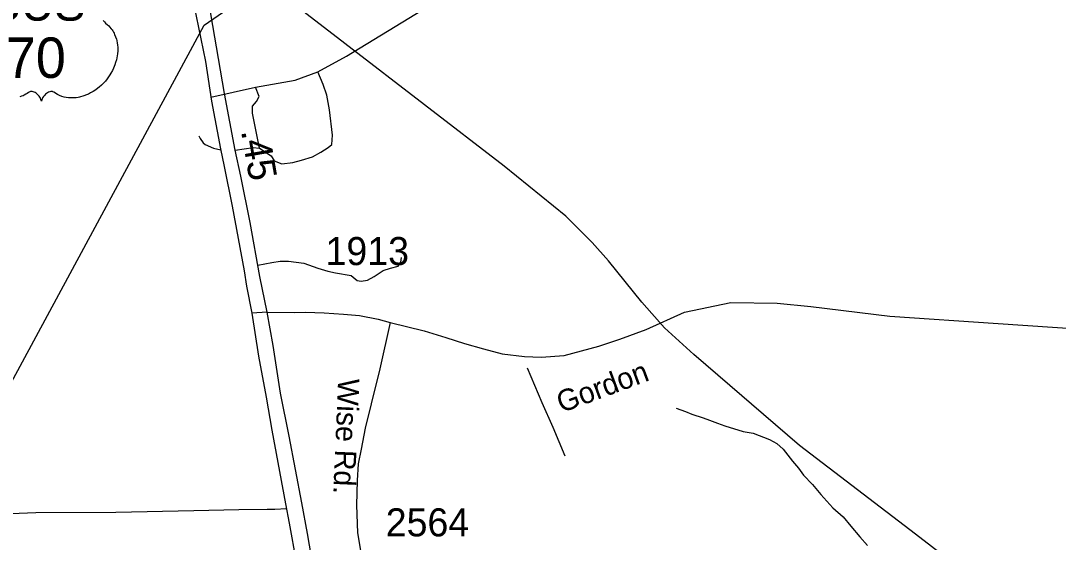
# Model space of a CAD drawing. Extents: x 2082433 to 2279600, y 546599 to 755198.
# Drawn here: x 2172337 to 2176960, y 675952 to 678274 of the extents above; entities that cross this region are included whole.
import ezdxf

# ---------------------------------------------------------------- set-up
doc = ezdxf.new("R2010")
doc.units = 0
for name, color, linetype in [('Exist Boundary Political Fire Districts', 7, 'Continuous'), ('Exist Hydrographic Misc Water Feature', 7, 'Continuous'), ('Exist Road Non-System Type 51', 7, 'Continuous'), ('Exist Road Primary US Divided Attributed', 7, 'Continuous'), ('Exist Road Primary US Shield CELL', 7, 'Continuous'), ('Exist Road Primary US Shield Number Label', 7, 'Continuous'), ('Exist Road Secondary Mileage Hundredths English Label', 7, 'Continuous'), ('Exist Road Secondary Type 51 Attributed', 7, 'Continuous'), ('Exist Road Secondary Type 51 Label', 7, 'Continuous'), ('Exist Road Secondary Type 51 Number Label', 7, 'Continuous'), ('Exist Utilities Electrical Transmission Line', 7, 'Continuous')]:
    doc.layers.add(name, color=color, linetype=linetype)

msp = doc.modelspace()

# ---------------------------------------------------------------- linework, layer by layer
at = {"layer": 'Exist Boundary Political Fire Districts'}
msp.add_lwpolyline([(2169864.8, 672163.6), (2173154.3, 678254.8), (2174543.9, 679213.5)], dxfattribs=at)
at = {"layer": 'Exist Hydrographic Misc Water Feature'}
msp.add_lwpolyline([(2175257.3, 676549), (2175299.3, 676533.4), (2175327, 676521.4), (2175377.5, 676505.7), (2175405.8, 676495.8), (2175441.6, 676482.2), (2175475.3, 676470.2), (2175555.6, 676444.7), (2175601.6, 676436.9), (2175674, 676409.4), (2175705.7, 676391.6), (2175734.2, 676365.8), (2175776.3, 676312), (2175802.3, 676282.1), (2175824.7, 676250.3), (2175864.9, 676208.6), (2175903, 676164.7), (2175955.7, 676105.2), (2176001.6, 676065.4), (2176035.5, 676023.8), (2176076.1, 675975.9), (2176110.5, 675937.8)], dxfattribs=at)
at = {"layer": 'Exist Road Non-System Type 51'}
msp.add_line((2173185, 677933.5), (2173383.9, 677978.1), dxfattribs=at)
for points in [[(2173660.8, 678047), (2173788.2, 678115.9), (2174127.6, 678322), (2174368.1, 678463.1), (2174505.9, 678536.5), (2174561.8, 678558.6), (2174603.4, 678567.7), (2174645, 678567.7), (2174802.3, 678557.3), (2174914.1, 678548.2), (2175023.4, 678547.6), (2175091, 678550.2), (2175159.9, 678567.1), (2175217.1, 678590.5), (2175261.3, 678610), (2175293.8, 678640.5), (2175362.7, 678740.6)], [(2173383.9, 677978.1), (2173560.7, 678010), (2173660.8, 678047)], [(2173400.8, 677707), (2173452.8, 677671.9), (2173467.1, 677649.8), (2173500.9, 677636.8), (2173550.3, 677642), (2173588, 677653.7), (2173637.4, 677668), (2173675.1, 677688.8), (2173707.6, 677709.6), (2173723.2, 677722.6), (2173725.8, 677764.9), (2173712.8, 677876.7), (2173701.1, 677943), (2173685.5, 677989.8), (2173660.8, 678047)], [(2173400.8, 677707), (2173369.6, 677862.4), (2173369.6, 677893.6), (2173387.8, 677914.4), (2173399.5, 677936.5), (2173383.9, 677978.1)], [(2173131.2, 677761.8), (2173136.5, 677748.9), (2173149.6, 677730.8), (2173159.6, 677723.2), (2173195.8, 677706.6), (2173228.6, 677699.5)], [(2173292.5, 677697.3), (2173373.5, 677709), (2173400.8, 677707)], [(2173393.5, 677186.2), (2173456.7, 677197.4), (2173493.1, 677203.9), (2173530.8, 677202.6), (2173598.4, 677194.8), (2173660.8, 677171.4), (2173705, 677158.4), (2173740.1, 677151.9), (2173810.3, 677140.2), (2173836.3, 677116.8), (2173854.5, 677114.2), (2173881.8, 677118.1), (2173911.7, 677135), (2173952, 677161), (2173984.6, 677171.4), (2174018.4, 677180.5), (2174031.4, 677198.7), (2174034, 677219.5)], [(2174593.1, 676728.6), (2174659.5, 676573.9), (2174708.7, 676464), (2174761.3, 676336.9)], [(2173521.4, 676100.9), (2173470.1, 676097.8), (2173434.9, 676096.9), (2173308.5, 676095.5), (2173108.3, 676091.6), (2172761.1, 676084.5), (2172404.9, 676082.5), (2172066.9, 676068.9), (2172013.5, 676050)]]:
    msp.add_lwpolyline(points, dxfattribs=at)
at = {"layer": 'Exist Road Primary US Divided Attributed'}
for points in [[(2173025.7, 678768.5), (2173064.9, 678608.2), (2173108.9, 678345.3), (2173160.8, 678093.1), (2173187.8, 677915.4), (2173228, 677702.9), (2173243.5, 677624.3), (2173279.7, 677448.6), (2173333.4, 677159.8), (2173342.8, 677092.7), (2173367.1, 676971.7)], [(2173435.4, 676975.9), (2173402.8, 677135.2), (2173359, 677375.1), (2173318.5, 677581.8), (2173292.3, 677698.3), (2173245.4, 677950.1), (2173165.9, 678410.5), (2173087.6, 678786.1)], [(2173367.1, 676971.7), (2173396.6, 676780.1), (2173430.3, 676597.8), (2173456.4, 676450.4)], [(2173533.9, 676423.4), (2173494.5, 676615.7), (2173461.4, 676828.3), (2173435.4, 676975.9)], [(2173456.4, 676450.4), (2173517.1, 676123), (2173533.8, 676036.4), (2173565, 675863.7), (2173581.4, 675762.6), (2173613.8, 675612.8), (2173644.7, 675464), (2173668.5, 675337), (2173687.4, 675235.5), (2173714.2, 675086.6)], [(2173783.9, 675061), (2173764.3, 675170.5), (2173735.4, 675316.3), (2173716.4, 675420.2), (2173688.4, 675581.8), (2173642.2, 675834.9), (2173615.4, 675990.7), (2173589.8, 676127.5), (2173533.9, 676423.4)]]:
    msp.add_lwpolyline(points, dxfattribs=at)
at = {"layer": 'Exist Road Primary US Shield CELL'}
msp.add_lwpolyline([(2172704.7, 678274.8), (2172710.1, 678268.4), (2172715.4, 678262.9), (2172723.3, 678256.2), (2172727.6, 678252.4), (2172732.6, 678247.5), (2172740.6, 678238.1), (2172743.9, 678233.7), (2172747.2, 678228.8), (2172750.2, 678223.7), (2172753.3, 678218.2), (2172755.7, 678213.4), (2172760.2, 678202.4), (2172763.5, 678191.7), (2172765, 678186.1), (2172767.4, 678173.5), (2172768.3, 678167.2), (2172769.3, 678154.9), (2172769.4, 678140), (2172768.2, 678125.9), (2172765.6, 678109.4), (2172763.4, 678099.5), (2172760, 678088), (2172756.7, 678078.1), (2172750.8, 678063.4), (2172745.6, 678052.8), (2172738.9, 678040.3), (2172734.2, 678032.8), (2172728.8, 678024.8), (2172722.1, 678015.5), (2172714.2, 678005.6), (2172704.7, 677995.2), (2172697, 677987.5), (2172687, 677978.6), (2172680.9, 677973.5), (2172672.3, 677967), (2172660.4, 677959.1), (2172648.7, 677952.3), (2172638.8, 677947.2), (2172630, 677943.4), (2172618.6, 677939.1), (2172599.6, 677933.9), (2172592.7, 677932.4), (2172584.5, 677931.2), (2172576.8, 677930.5), (2172569.4, 677930), (2172559.3, 677930), (2172549.4, 677930.8), (2172540, 677932.1), (2172530.2, 677934.2), (2172519.9, 677937.2), (2172510.6, 677940.9), (2172501.2, 677945.5), (2172485.3, 677955.5), (2172480.7, 677958), (2172478.1, 677958.6), (2172472, 677958.9), (2172466.2, 677957.7), (2172460.3, 677955.4), (2172456.7, 677953.5), (2172451.9, 677950.4), (2172448.3, 677947.5), (2172443.9, 677943.3), (2172440.9, 677939.8), (2172438.5, 677937.1), (2172434.1, 677930), (2172432.5, 677926.7), (2172430.8, 677922.3), (2172429.3, 677915.9), (2172427.3, 677924), (2172424.9, 677929.3), (2172422.2, 677933.9), (2172419.4, 677937.9), (2172414.9, 677943.1), (2172410.9, 677946.9), (2172406, 677950.9), (2172400.8, 677954), (2172396.7, 677956.1), (2172392.9, 677957.6), (2172388.3, 677958.7), (2172384.5, 677959), (2172381.3, 677958.9), (2172377.1, 677958), (2172371.2, 677953.8), (2172365.7, 677950), (2172359.7, 677946.3), (2172352.6, 677942.5), (2172347.4, 677940), (2172341.1, 677937.6), (2172333.8, 677935.2)], dxfattribs=at)
at = {"layer": 'Exist Road Secondary Type 51 Attributed'}
msp.add_line((2173435.4, 676975.9), (2173367.1, 676971.7), dxfattribs=at)
for points in [[(2175124.8, 676898.6), (2175295.4, 676976.9), (2175501.6, 677018.7), (2175707.8, 677015.7), (2175857.2, 677000.8), (2176209.1, 676957.9), (2176692.7, 676925.9), (2177199.6, 676892.3)], [(2173435.4, 676975.9), (2173556.4, 676974.6), (2173606.3, 676975.9), (2173688.9, 676973.2), (2173776, 676967.2), (2173846.5, 676960.6), (2173930.6, 676944.8), (2173983.8, 676930.1)], [(2173983.8, 676930.1), (2173937.4, 676724.5), (2173899.4, 676568.5), (2173872.4, 676459.8), (2173854.7, 676366.2), (2173840.5, 676301.1), (2173835.7, 676227.1), (2173833, 676117.2), (2173838.5, 675993.7), (2173852.7, 675905.5)], [(2173983.8, 676930.1), (2174135.5, 676892.4), (2174231, 676863.3), (2174314.9, 676836.9), (2174399.4, 676812.5), (2174482.7, 676790.8), (2174582.5, 676778.2), (2174656.9, 676775.5), (2174758.4, 676783.6), (2174913.7, 676824.1), (2175006.4, 676855.3), (2175124.8, 676898.6)]]:
    msp.add_lwpolyline(points, dxfattribs=at)
at = {"layer": 'Exist Utilities Electrical Transmission Line'}
msp.add_lwpolyline([(2179547.9, 673684.5), (2179226.7, 673916.6), (2178927.5, 674142.9), (2178622.6, 674341), (2178127.1, 674654.1), (2177966.5, 674761.1), (2177615.2, 674993), (2176324.1, 675987.6), (2175808, 676382.4), (2175336, 676787.8), (2175205.4, 676906.8), (2175104.8, 677020.2), (2174955.8, 677205.4), (2174883.4, 677286.9), (2174766.6, 677404.2), (2174491.6, 677626.6), (2172361.2, 679266.1)], dxfattribs=at)

# ---------------------------------------------------------------- texts
at = {"layer": 'Exist Road Primary US Shield Number Label'}
for s, height, p in [('BUS', 155, (2172199.1, 678274.3)), ('70', 180, (2172270.6, 678019.4))]:
    msp.add_text(s, height=height, dxfattribs=at).set_placement(p)
at = {"layer": 'Exist Road Secondary Mileage Hundredths English Label'}
msp.add_text('.45', height=125, rotation=279.8829, dxfattribs=at).set_placement((2173318.2, 677783.5))
at = {"layer": 'Exist Road Secondary Type 51 Label'}
for s, rotation, p in [('Gordon', 20.3518, (2174746.7, 676526.5)), ('Wise Rd.', 267.6136, (2173751.6, 676682.3))]:
    msp.add_text(s, height=95, rotation=rotation, dxfattribs=at).set_placement(p)
at = {"layer": 'Exist Road Secondary Type 51 Number Label'}
for s, p in [('1913', (2173695.4, 677185.7)), ('2564', (2173963.6, 675977.7))]:
    msp.add_text(s, height=125, dxfattribs=at).set_placement(p)

doc.saveas('drawing.dxf')
